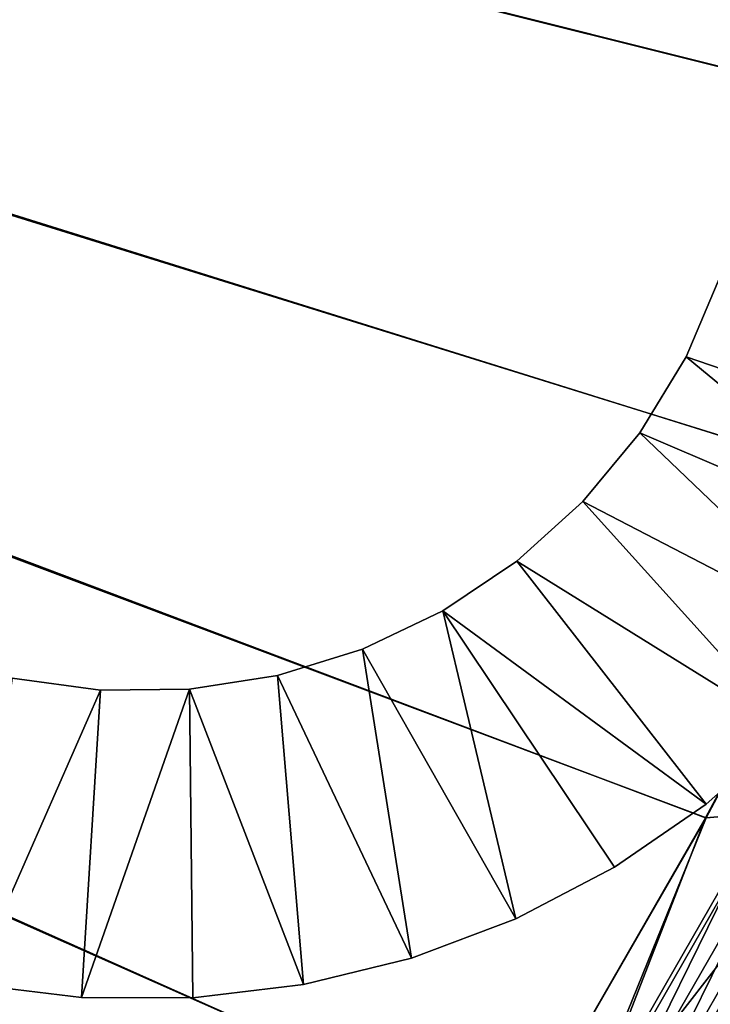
# Model space of a CAD drawing. Header units: metres. Extents: x -1 to 1402, y -1402 to 1.
# Tile 294 of 444: x 1104 to 1149, y -835 to -771. Entities that reach past the tile are written whole.
import ezdxf

# ---------------------------------------------------------------- set-up
doc = ezdxf.new("R2010")
doc.units = ezdxf.units.M

msp = doc.modelspace()

# ---------------------------------------------------------------- linework, layer by layer
at = {"layer": 'None0'}
for points in [[(1095.871094, -904.858887, -500.477753), (1109.911743, -884.878418, -500.477753), (759.270203, -676.616821, -500.477753)], [(759.270203, -676.616821, -500.477753), (1109.911743, -884.878418, -500.477753), (1123.362549, -864.492126, -500.477753)], [(1123.362549, -864.492126, -500.477753), (1136.196411, -843.712891, -500.477753), (759.270203, -676.616821, -500.477753)], [(1136.196411, -843.712891, -500.477753), (1148.385742, -822.553528, -500.477753), (759.270203, -676.616821, -500.477753)], [(759.270203, -676.616821, -500.477753), (1148.385742, -822.553528, -500.477753), (1159.903198, -801.026794, -500.477753)], [(1159.903198, -801.026794, -500.477753), (1170.721191, -779.145508, -500.477753), (759.270203, -676.616821, -500.477753)], [(1170.721191, -779.145508, -500.477753), (1180.812378, -756.922546, -500.477753), (759.270203, -676.616821, -500.477753)], [(1180.820068, -756.91803, -503.477753), (1170.709595, -779.153259, -503.477753), (762.366577, -676.864197, -503.477753)], [(762.366577, -676.864197, -503.477753), (1170.709595, -779.153259, -503.477753), (1159.877075, -801.043335, -503.477753)], [(1159.877075, -801.043335, -503.477753), (1148.355835, -822.571533, -503.477753), (762.366577, -676.864197, -503.477753)], [(1148.355835, -822.571533, -503.477753), (1136.170776, -843.727356, -503.477753), (762.366577, -676.864197, -503.477753)], [(762.366577, -676.864197, -503.477753), (1136.170776, -843.727356, -503.477753), (1123.345825, -864.500916, -503.477753)], [(1123.345825, -864.500916, -503.477753), (1109.904663, -884.882324, -503.477753), (762.366577, -676.864197, -503.477753)], [(1109.904663, -884.882324, -503.477753), (1095.871094, -904.861877, -503.477753), (762.366577, -676.864197, -503.477753)], [(1152.481445, -822.242371, -503.314911), (1148.355835, -822.571533, -503.477753), (1159.877075, -801.043335, -503.477753)], [(1159.903198, -801.026794, -500.477753), (1148.385742, -822.553528, -500.477753), (1152.171875, -822.245239, -500.327637)], [(1140.096436, -843.784912, -503.314789), (1136.170776, -843.727356, -503.477753), (1148.355835, -822.571533, -503.477753)], [(1148.385742, -822.553528, -500.477753), (1136.196411, -843.712891, -500.477753), (1139.800537, -843.75293, -500.327606)], [(1148.385742, -822.553528, -500.477753), (1139.800537, -843.75293, -500.327606), (1152.171875, -822.245239, -500.327637)], [(1152.171875, -822.245239, -500.327637), (1139.800537, -843.75293, -500.327606), (1141.186157, -844.573181, -500.140076)], [(1155.534058, -823.922791, -502.827911), (1140.096436, -843.784912, -503.314789), (1152.481445, -822.242371, -503.314911)], [(1152.481445, -822.242371, -503.314911), (1140.096436, -843.784912, -503.314789), (1148.355835, -822.571533, -503.477753)], [(1152.171875, -822.245239, -500.327637), (1141.186157, -844.573181, -500.140076), (1153.580444, -823.022827, -500.140259)], [(1153.580444, -823.022827, -500.140259), (1141.186157, -844.573181, -500.140076), (1142.564697, -845.389221, -499.878448)], [(1153.580444, -823.022827, -500.140259), (1142.564697, -845.389221, -499.878448), (1154.981934, -823.796387, -499.878876)], [(1155.534058, -823.922791, -502.827911), (1143.098877, -845.558105, -502.827301), (1140.096436, -843.784912, -503.314789)], [(1154.981934, -823.796387, -499.878876), (1142.564697, -845.389221, -499.878448), (1143.932495, -846.198975, -499.543304)], [(1157.044678, -824.754395, -502.464569), (1143.098877, -845.558105, -502.827301), (1155.534058, -823.922791, -502.827911)], [(1154.981934, -823.796387, -499.878876), (1143.932495, -846.198975, -499.543304), (1156.372681, -824.564026, -499.544067)], [(1156.372681, -824.564026, -499.544067), (1143.932495, -846.198975, -499.543304), (1145.286377, -847.000427, -499.135345)], [(1156.372681, -824.564026, -499.544067), (1145.286377, -847.000427, -499.135345), (1157.749023, -825.323792, -499.136536)], [(1157.044678, -824.754395, -502.464569), (1144.584839, -846.435669, -502.463562), (1143.098877, -845.558105, -502.827301)], [(1158.539917, -825.577515, -502.022247), (1144.584839, -846.435669, -502.463562), (1157.044678, -824.754395, -502.464569)], [(1158.539917, -825.577515, -502.022247), (1146.05542, -847.304138, -502.020752), (1144.584839, -846.435669, -502.463562)], [(1157.749023, -825.323792, -499.136536), (1145.286377, -847.000427, -499.135345), (1146.622559, -847.791443, -498.655182)], [(1160.015625, -826.389893, -501.501617), (1146.05542, -847.304138, -502.020752), (1158.539917, -825.577515, -502.022247)], [(1146.622559, -847.791443, -498.655182), (1159.107544, -826.073608, -498.65686), (1157.749023, -825.323792, -499.136536)], [(1160.015625, -826.389893, -501.501617), (1147.506836, -848.161377, -501.499542), (1146.05542, -847.304138, -502.020752)], [(1147.937622, -848.570007, -498.103394), (1159.107544, -826.073608, -498.65686), (1146.622559, -847.791443, -498.655182)], [(1161.468018, -827.189453, -500.903351), (1147.506836, -848.161377, -501.499542), (1160.015625, -826.389893, -501.501617)], [(1147.937622, -848.570007, -498.103394), (1160.44458, -826.811646, -498.105682), (1159.107544, -826.073608, -498.65686)], [(1161.468018, -827.189453, -500.903351), (1148.935425, -849.005066, -500.900635), (1147.506836, -848.161377, -501.499542)], [(1149.228271, -849.334045, -497.480896), (1160.44458, -826.811646, -498.105682), (1147.937622, -848.570007, -498.103394)]]:
    msp.add_3dface(points, dxfattribs=at)
at = {"layer": 'None01'}
for points in [[(1147.084473, -792.621216, -521.977783), (1166.135986, -799.150208, -521.977783), (1149.3479, -787.297119, -521.977783)], [(1147.084473, -792.621216, -521.977783), (1149.3479, -787.297119, -521.977783), (1147.084473, -792.621216, -541.977783)], [(1147.084473, -792.621216, -541.977783), (1149.3479, -787.297119, -521.977783), (1149.3479, -787.297119, -541.977783)], [(1149.3479, -787.297119, -541.977783), (1166.135986, -799.150208, -541.977783), (1147.084473, -792.621216, -541.977783)], [(1144.076782, -797.563049, -521.977783), (1162.754639, -805.544617, -521.977783), (1147.084473, -792.621216, -521.977783)], [(1144.076782, -797.563049, -521.977783), (1147.084473, -792.621216, -521.977783), (1144.076782, -797.563049, -541.977783)], [(1144.076782, -797.563049, -541.977783), (1147.084473, -792.621216, -521.977783), (1147.084473, -792.621216, -541.977783)], [(1147.084473, -792.621216, -541.977783), (1162.754639, -805.544617, -541.977783), (1144.076782, -797.563049, -541.977783)], [(1162.754639, -805.544617, -521.977783), (1166.135986, -799.150208, -521.977783), (1147.084473, -792.621216, -521.977783)], [(1166.135986, -799.150208, -541.977783), (1162.754639, -805.544617, -541.977783), (1147.084473, -792.621216, -541.977783)], [(1140.387573, -802.019409, -521.977783), (1158.628296, -811.485718, -521.977783), (1144.076782, -797.563049, -521.977783)], [(1140.387573, -802.019409, -521.977783), (1144.076782, -797.563049, -521.977783), (1140.387573, -802.019409, -541.977783)], [(1140.387573, -802.019409, -541.977783), (1144.076782, -797.563049, -521.977783), (1144.076782, -797.563049, -541.977783)], [(1144.076782, -797.563049, -541.977783), (1158.628296, -811.485718, -541.977783), (1140.387573, -802.019409, -541.977783)], [(1158.628296, -811.485718, -521.977783), (1162.754639, -805.544617, -521.977783), (1144.076782, -797.563049, -521.977783)], [(1162.754639, -805.544617, -541.977783), (1158.628296, -811.485718, -541.977783), (1144.076782, -797.563049, -541.977783)], [(1136.094116, -805.896912, -521.977783), (1153.817017, -816.887024, -521.977783), (1140.387573, -802.019409, -521.977783)], [(1136.094116, -805.896912, -521.977783), (1140.387573, -802.019409, -521.977783), (1136.094116, -805.896912, -541.977783)], [(1136.094116, -805.896912, -541.977783), (1140.387573, -802.019409, -521.977783), (1140.387573, -802.019409, -541.977783)], [(1140.387573, -802.019409, -541.977783), (1153.817017, -816.887024, -541.977783), (1136.094116, -805.896912, -541.977783)], [(1153.817017, -816.887024, -521.977783), (1158.628296, -811.485718, -521.977783), (1140.387573, -802.019409, -521.977783)], [(1158.628296, -811.485718, -541.977783), (1153.817017, -816.887024, -541.977783), (1140.387573, -802.019409, -541.977783)], [(1131.286377, -809.114563, -521.977783), (1148.390747, -821.670166, -521.977783), (1136.094116, -805.896912, -521.977783)], [(1131.286377, -809.114563, -521.977783), (1136.094116, -805.896912, -521.977783), (1131.286377, -809.114563, -541.977783)], [(1131.286377, -809.114563, -541.977783), (1136.094116, -805.896912, -521.977783), (1136.094116, -805.896912, -541.977783)], [(1136.094116, -805.896912, -541.977783), (1148.390747, -821.670166, -541.977783), (1131.286377, -809.114563, -541.977783)], [(1148.390747, -821.670166, -521.977783), (1153.817017, -816.887024, -521.977783), (1136.094116, -805.896912, -521.977783)], [(1153.817017, -816.887024, -541.977783), (1148.390747, -821.670166, -541.977783), (1136.094116, -805.896912, -541.977783)], [(1126.064575, -811.605042, -521.977783), (1136.016357, -829.113586, -521.977783), (1131.286377, -809.114563, -521.977783)], [(1126.064575, -811.605042, -541.977783), (1126.064575, -811.605042, -521.977783), (1131.286377, -809.114563, -521.977783)], [(1126.064575, -811.605042, -541.977783), (1131.286377, -809.114563, -521.977783), (1131.286377, -809.114563, -541.977783)], [(1131.286377, -809.114563, -541.977783), (1136.016357, -829.113586, -541.977783), (1126.064575, -811.605042, -541.977783)], [(1136.016357, -829.113586, -521.977783), (1142.428345, -825.765503, -521.977783), (1131.286377, -809.114563, -521.977783)], [(1131.286377, -809.114563, -521.977783), (1142.428345, -825.765503, -521.977783), (1148.390747, -821.670166, -521.977783)], [(1148.390747, -821.670166, -541.977783), (1142.428345, -825.765503, -541.977783), (1131.286377, -809.114563, -541.977783)], [(1131.286377, -809.114563, -541.977783), (1142.428345, -825.765503, -541.977783), (1136.016357, -829.113586, -541.977783)], [(1120.53833, -813.316223, -521.977783), (1129.248047, -831.665771, -521.977783), (1126.064575, -811.605042, -521.977783)], [(1120.53833, -813.316223, -541.977783), (1120.53833, -813.316223, -521.977783), (1126.064575, -811.605042, -541.977783)], [(1120.53833, -813.316223, -521.977783), (1126.064575, -811.605042, -521.977783), (1126.064575, -811.605042, -541.977783)], [(1126.064575, -811.605042, -541.977783), (1129.248047, -831.665771, -541.977783), (1120.53833, -813.316223, -541.977783)], [(1129.248047, -831.665771, -521.977783), (1136.016357, -829.113586, -521.977783), (1126.064575, -811.605042, -521.977783)], [(1136.016357, -829.113586, -541.977783), (1129.248047, -831.665771, -541.977783), (1126.064575, -811.605042, -541.977783)], [(1100.626709, -833.356812, -521.977783), (1109.037964, -814.274597, -521.977783), (1103.304688, -813.501709, -521.977783)], [(1109.037964, -814.274597, -541.977783), (1100.626709, -833.356812, -541.977783), (1103.304688, -813.501709, -541.977783)], [(1103.304688, -813.501709, -521.977783), (1109.037964, -814.274597, -521.977783), (1103.304688, -813.501709, -541.977783)], [(1109.037964, -814.274597, -521.977783), (1109.037964, -814.274597, -541.977783), (1103.304688, -813.501709, -541.977783)], [(1114.822876, -814.21228, -521.977783), (1122.221924, -833.384888, -521.977783), (1120.53833, -813.316223, -521.977783)], [(1114.822876, -814.21228, -521.977783), (1120.53833, -813.316223, -521.977783), (1114.822876, -814.21228, -541.977783)], [(1120.53833, -813.316223, -521.977783), (1120.53833, -813.316223, -541.977783), (1114.822876, -814.21228, -541.977783)], [(1120.53833, -813.316223, -541.977783), (1122.221924, -833.384888, -541.977783), (1114.822876, -814.21228, -541.977783)], [(1122.221924, -833.384888, -521.977783), (1129.248047, -831.665771, -521.977783), (1120.53833, -813.316223, -521.977783)], [(1129.248047, -831.665771, -541.977783), (1122.221924, -833.384888, -541.977783), (1120.53833, -813.316223, -541.977783)], [(1100.626709, -833.356812, -521.977783), (1107.806519, -834.236633, -521.977783), (1109.037964, -814.274597, -521.977783)], [(1107.806519, -834.236633, -541.977783), (1100.626709, -833.356812, -541.977783), (1109.037964, -814.274597, -541.977783)], [(1107.806519, -834.236633, -521.977783), (1114.822876, -814.21228, -521.977783), (1109.037964, -814.274597, -521.977783)], [(1107.806519, -834.236633, -521.977783), (1115.039917, -834.246033, -521.977783), (1114.822876, -814.21228, -521.977783)], [(1114.822876, -814.21228, -541.977783), (1115.039917, -834.246033, -541.977783), (1107.806519, -834.236633, -541.977783)], [(1114.822876, -814.21228, -541.977783), (1107.806519, -834.236633, -541.977783), (1109.037964, -814.274597, -541.977783)], [(1109.037964, -814.274597, -521.977783), (1114.822876, -814.21228, -521.977783), (1109.037964, -814.274597, -541.977783)], [(1114.822876, -814.21228, -521.977783), (1114.822876, -814.21228, -541.977783), (1109.037964, -814.274597, -541.977783)], [(1115.039917, -834.246033, -521.977783), (1122.221924, -833.384888, -521.977783), (1114.822876, -814.21228, -521.977783)], [(1122.221924, -833.384888, -541.977783), (1115.039917, -834.246033, -541.977783), (1114.822876, -814.21228, -541.977783)], [(1153.817017, -816.887024, -521.977783), (1148.390747, -821.670166, -521.977783), (1153.817017, -816.887024, -541.977783)], [(1148.390747, -821.670166, -521.977783), (1148.390747, -821.670166, -541.977783), (1153.817017, -816.887024, -541.977783)], [(1148.390747, -821.670166, -521.977783), (1142.428345, -825.765503, -521.977783), (1148.390747, -821.670166, -541.977783)], [(1142.428345, -825.765503, -521.977783), (1142.428345, -825.765503, -541.977783), (1148.390747, -821.670166, -541.977783)], [(1142.428345, -825.765503, -521.977783), (1136.016357, -829.113586, -521.977783), (1142.428345, -825.765503, -541.977783)], [(1136.016357, -829.113586, -521.977783), (1136.016357, -829.113586, -541.977783), (1142.428345, -825.765503, -541.977783)], [(1136.016357, -829.113586, -521.977783), (1129.248047, -831.665771, -521.977783), (1136.016357, -829.113586, -541.977783)], [(1129.248047, -831.665771, -521.977783), (1129.248047, -831.665771, -541.977783), (1136.016357, -829.113586, -541.977783)], [(1129.248047, -831.665771, -521.977783), (1122.221924, -833.384888, -521.977783), (1129.248047, -831.665771, -541.977783)], [(1122.221924, -833.384888, -521.977783), (1122.221924, -833.384888, -541.977783), (1129.248047, -831.665771, -541.977783)], [(1107.806519, -834.236633, -521.977783), (1100.626709, -833.356812, -521.977783), (1107.806519, -834.236633, -541.977783)], [(1100.626709, -833.356812, -521.977783), (1100.626709, -833.356812, -541.977783), (1107.806519, -834.236633, -541.977783)], [(1122.221924, -833.384888, -521.977783), (1115.039917, -834.246033, -521.977783), (1122.221924, -833.384888, -541.977783)], [(1115.039917, -834.246033, -521.977783), (1115.039917, -834.246033, -541.977783), (1122.221924, -833.384888, -541.977783)], [(1115.039917, -834.246033, -521.977783), (1107.806519, -834.236633, -521.977783), (1115.039917, -834.246033, -541.977783)], [(1107.806519, -834.236633, -521.977783), (1107.806519, -834.236633, -541.977783), (1115.039917, -834.246033, -541.977783)]]:
    msp.add_3dface(points, dxfattribs=at)

doc.saveas('drawing.dxf')
